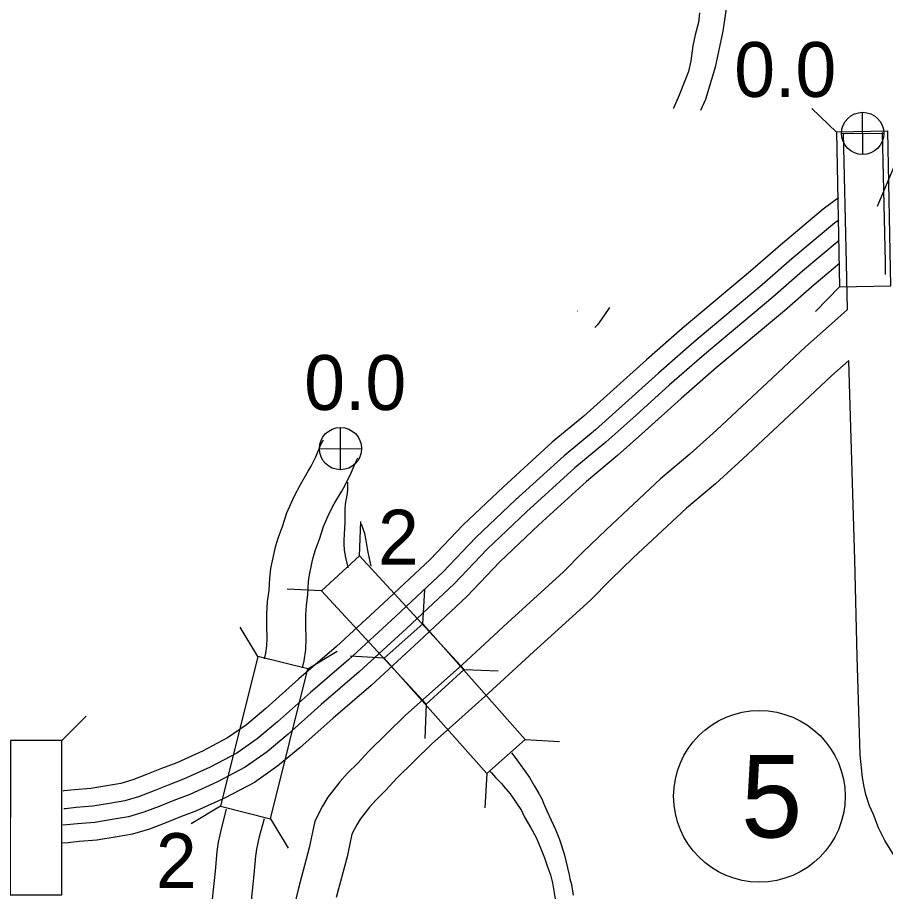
# Model space of a CAD drawing. Extents: x -939622 to -934222, y 1383701 to 1385301.
# Drawn here: x -935767.7 to -935747.66, y 1384326.89 to 1384347.06 of the extents above; entities that cross this region are included whole.
import ezdxf

# ---------------------------------------------------------------- set-up
doc = ezdxf.new("R2010")
doc.units = 0
for name, color, linetype in [('Level 10', 7, 'Continuous'), ('Level 15', 7, 'Continuous'), ('Level 19', 7, 'Continuous'), ('Level 20', 7, 'Continuous'), ('Level 25', 7, 'Continuous'), ('Level 26', 7, 'Continuous'), ('Level 27', 7, 'Continuous'), ('Level 9', 7, 'Continuous')]:
    doc.layers.add(name, color=color, linetype=linetype)

msp = doc.modelspace()

# ---------------------------------------------------------------- linework, layer by layer
at = {"layer": 'Level 10'}
for points in [[(-935748.535, 1384340.325), (-935748.563, 1384341.394), (-935748.631, 1384344.388)], [(-935747.656, 1384341.129), (-935747.663, 1384341.416), (-935747.731, 1384344.405)], [(-935746.24, 1384325.605), (-935747.394, 1384327.609), (-935747.675, 1384328.065), (-935747.823, 1384328.363), (-935747.938, 1384328.669), (-935748.029, 1384328.871), (-935748.11, 1384329.132), (-935748.149, 1384329.309), (-935748.187, 1384329.525), (-935748.241, 1384330.049), (-935748.314, 1384332.314), (-935748.371, 1384334.545), (-935748.489, 1384338.618), (-935748.503, 1384339.149)], [(-935761.997, 1384332.262), (-935761.966, 1384332.388), (-935761.941, 1384332.561), (-935761.933, 1384332.731), (-935761.94, 1384333.014), (-935761.944, 1384333.298), (-935761.927, 1384333.583), (-935761.892, 1384333.836), (-935761.876, 1384334.125), (-935761.849, 1384334.344), (-935761.777, 1384334.699), (-935761.74, 1384334.846), (-935761.672, 1384335.066), (-935761.582, 1384335.314), (-935761.48, 1384335.633), (-935761.315, 1384336.009), (-935761.17, 1384336.282), (-935760.987, 1384336.59), (-935760.919, 1384336.705), (-935760.815, 1384336.922), (-935760.694, 1384337.207), (-935760.638, 1384337.314)], [(-935761.121, 1384332.054), (-935761.082, 1384332.218), (-935761.045, 1384332.474), (-935761.032, 1384332.72), (-935761.041, 1384333.032), (-935761.044, 1384333.278), (-935761.031, 1384333.494), (-935760.995, 1384333.748), (-935760.979, 1384334.045), (-935760.96, 1384334.2), (-935760.899, 1384334.5), (-935760.874, 1384334.602), (-935760.819, 1384334.778), (-935760.729, 1384335.024), (-935760.637, 1384335.314), (-935760.504, 1384335.617), (-935760.386, 1384335.841), (-935760.214, 1384336.13), (-935760.124, 1384336.28), (-935759.994, 1384336.552), (-935759.879, 1384336.824), (-935759.839, 1384336.901)], [(-935764.056, 1384320.314), (-935764.089, 1384320.69), (-935764.104, 1384320.921), (-935764.104, 1384321.276), (-935764.06, 1384321.626), (-935764.028, 1384321.843), (-935763.978, 1384322.148), (-935763.885, 1384322.553), (-935763.797, 1384322.859), (-935763.736, 1384323.2), (-935763.644, 1384323.87), (-935763.502, 1384324.769), (-935763.309, 1384325.935), (-935763.196, 1384326.713), (-935763.132, 1384327.364), (-935763.093, 1384327.814), (-935763.059, 1384328.031), (-935762.985, 1384328.369), (-935762.875, 1384328.789)], [(-935763.202, 1384320.912), (-935763.204, 1384320.949), (-935763.204, 1384321.22), (-935763.169, 1384321.504), (-935763.138, 1384321.705), (-935763.095, 1384321.975), (-935763.013, 1384322.328), (-935762.92, 1384322.655), (-935762.847, 1384323.059), (-935762.754, 1384323.738), (-935762.614, 1384324.625), (-935762.419, 1384325.796), (-935762.302, 1384326.604), (-935762.236, 1384327.281), (-935762.199, 1384327.706), (-935762.174, 1384327.865), (-935762.11, 1384328.158), (-935762.001, 1384328.574)]]:
    msp.add_lwpolyline(points, dxfattribs=at)
at = {"layer": 'Level 15'}
for points in [[(-935748.535, 1384340.325), (-935748.908, 1384339.993), (-935749.504, 1384339.464), (-935750.272, 1384338.743), (-935751.563, 1384337.536), (-935752.174, 1384336.98), (-935752.852, 1384336.411), (-935754.102, 1384335.244), (-935754.644, 1384334.722), (-935755.092, 1384334.268), (-935756.39, 1384333.089), (-935757.436, 1384332.125), (-935758.19, 1384331.455), (-935758.749, 1384330.955), (-935759.591, 1384330.13), (-935759.846, 1384329.854), (-935760.081, 1384329.619), (-935760.261, 1384329.421), (-935760.534, 1384329.07), (-935760.658, 1384328.863), (-935760.833, 1384328.515), (-935760.966, 1384327.899), (-935761.212, 1384326.971), (-935761.779, 1384324.617)], [(-935748.503, 1384339.149), (-935748.897, 1384338.799), (-935749.657, 1384338.086), (-935750.953, 1384336.875), (-935751.581, 1384336.302), (-935752.256, 1384335.737), (-935753.483, 1384334.592), (-935754.011, 1384334.082), (-935754.469, 1384333.618), (-935755.783, 1384332.425), (-935756.833, 1384331.458), (-935757.591, 1384330.784), (-935758.134, 1384330.298), (-935758.945, 1384329.503), (-935759.196, 1384329.231), (-935759.429, 1384328.998), (-935759.571, 1384328.841), (-935759.79, 1384328.56), (-935759.869, 1384328.428), (-935759.978, 1384328.212), (-935760.091, 1384327.688), (-935760.34, 1384326.75)]]:
    msp.add_lwpolyline(points, dxfattribs=at)
at = {"layer": 'Level 19'}
for points in [[(-935748.748, 1384342.896), (-935749.095, 1384342.634), (-935750.087, 1384341.805), (-935750.774, 1384341.205), (-935752.354, 1384339.885), (-935753.178, 1384339.162), (-935754.016, 1384338.404), (-935754.627, 1384337.86), (-935755.352, 1384337.26), (-935756.483, 1384336.233), (-935757.409, 1384335.351), (-935758.171, 1384334.554), (-935758.764, 1384333.999), (-935759.254, 1384333.54), (-935760.333, 1384332.546), (-935761.205, 1384331.797), (-935761.968, 1384331.118), (-935762.417, 1384330.741), (-935762.855, 1384330.434), (-935763.431, 1384330.13), (-935764.024, 1384329.861), (-935764.376, 1384329.728), (-935764.72, 1384329.588), (-935765.037, 1384329.466), (-935765.317, 1384329.383), (-935765.595, 1384329.336), (-935766.009, 1384329.269), (-935766.388, 1384329.238), (-935766.629, 1384329.212), (-935766.656, 1384329.21)], [(-935748.751, 1384342.377), (-935748.838, 1384342.311), (-935749.819, 1384341.492), (-935750.506, 1384340.892), (-935752.086, 1384339.572), (-935752.903, 1384338.854), (-935753.741, 1384338.097), (-935754.358, 1384337.547), (-935755.082, 1384336.948), (-935756.202, 1384335.931), (-935757.118, 1384335.059), (-935757.881, 1384334.261), (-935758.482, 1384333.698), (-935758.973, 1384333.238), (-935760.059, 1384332.237), (-935760.934, 1384331.487), (-935761.698, 1384330.806), (-935762.166, 1384330.413), (-935762.64, 1384330.082), (-935763.25, 1384329.76), (-935763.866, 1384329.48), (-935764.225, 1384329.344), (-935764.568, 1384329.205), (-935764.904, 1384329.075), (-935765.224, 1384328.981), (-935765.527, 1384328.929), (-935765.959, 1384328.86), (-935766.349, 1384328.827), (-935766.594, 1384328.8), (-935766.632, 1384328.798)], [(-935748.729, 1384341.914), (-935749.575, 1384341.207), (-935750.262, 1384340.606), (-935751.842, 1384339.287), (-935752.654, 1384338.574), (-935753.49, 1384337.818), (-935754.114, 1384337.263), (-935754.836, 1384336.665), (-935755.946, 1384335.656), (-935756.853, 1384334.793), (-935757.617, 1384333.994), (-935758.225, 1384333.424), (-935758.718, 1384332.963), (-935759.809, 1384331.957), (-935760.687, 1384331.204), (-935761.453, 1384330.522), (-935761.937, 1384330.116), (-935762.444, 1384329.761), (-935763.084, 1384329.423), (-935763.722, 1384329.133), (-935764.088, 1384328.995), (-935764.43, 1384328.856), (-935764.784, 1384328.72), (-935765.139, 1384328.615), (-935765.466, 1384328.559), (-935765.914, 1384328.487), (-935766.313, 1384328.454), (-935766.562, 1384328.427), (-935766.656, 1384328.421)], [(-935748.718, 1384341.385), (-935749.307, 1384340.893), (-935749.994, 1384340.293), (-935751.573, 1384338.974), (-935752.379, 1384338.266), (-935753.215, 1384337.511), (-935753.845, 1384336.95), (-935754.566, 1384336.353), (-935755.665, 1384335.354), (-935756.561, 1384334.501), (-935757.327, 1384333.701), (-935757.943, 1384333.123), (-935758.437, 1384332.661), (-935759.535, 1384331.649), (-935760.415, 1384330.894), (-935761.183, 1384330.21), (-935761.686, 1384329.788), (-935762.228, 1384329.408), (-935762.902, 1384329.052), (-935763.564, 1384328.752), (-935763.938, 1384328.611), (-935764.278, 1384328.473), (-935764.651, 1384328.329), (-935765.046, 1384328.212), (-935765.399, 1384328.152), (-935765.865, 1384328.077), (-935766.273, 1384328.044), (-935766.527, 1384328.016), (-935766.675, 1384328.007)]]:
    msp.add_lwpolyline(points, dxfattribs=at)
at = {"layer": 'Level 20'}
for p, q in [((-935748.79, 1384344.413), (-935749.361, 1384344.962)), ((-935748.724, 1384340.849), (-935749.273, 1384340.279)), ((-935759.806, 1384334.638), (-935759.774, 1384335.429)), ((-935760.68, 1384333.833), (-935761.471, 1384333.865)), ((-935758.343, 1384333.065), (-935758.296, 1384333.855)), ((-935758.343, 1384333.065), (-935759.231, 1384332.276)), ((-935755.976, 1384330.4), (-935758.343, 1384333.065)), ((-935762.152, 1384332.316), (-935762.56, 1384332.995)), ((-935760.999, 1384332.029), (-935760.321, 1384332.437)), ((-935759.231, 1384332.276), (-935760.022, 1384332.323)), ((-935759.231, 1384332.276), (-935756.864, 1384329.611)), ((-935757.391, 1384332.017), (-935756.6, 1384331.985)), ((-935758.265, 1384331.212), (-935758.297, 1384330.421)), ((-935766.674, 1384330.376), (-935766.113, 1384330.935)), ((-935756.864, 1384329.611), (-935755.976, 1384330.4)), ((-935755.976, 1384330.4), (-935755.185, 1384330.353)), ((-935756.864, 1384329.611), (-935756.911, 1384328.821)), ((-935763.013, 1384328.858), (-935763.692, 1384328.45)), ((-935761.861, 1384328.571), (-935761.453, 1384327.892))]:
    msp.add_line(p, q, dxfattribs=at)
for points in [[(-935748.79, 1384344.413), (-935748.724, 1384340.849), (-935747.536, 1384340.871), (-935747.603, 1384344.435)], [(-935760.68, 1384333.833), (-935758.265, 1384331.212), (-935757.391, 1384332.017), (-935759.806, 1384334.638)], [(-935762.152, 1384332.316), (-935763.013, 1384328.858), (-935761.861, 1384328.571), (-935760.999, 1384332.029)], [(-935767.862, 1384330.377), (-935767.868, 1384326.814), (-935766.68, 1384326.812), (-935766.674, 1384330.376)]]:
    msp.add_lwpolyline(points, close=True, dxfattribs=at)
at = {"layer": 'Level 25'}
msp.add_line((-935746.331, 1384346.315), (-935747.855, 1384342.698), dxfattribs=at)
at = {"layer": 'Level 26'}
for p, q in [((-935748.184, 1384343.898), (-935748.189, 1384344.874)), ((-935748.675, 1384344.383), (-935747.698, 1384344.389)), ((-935760.24, 1384336.625), (-935760.246, 1384337.602)), ((-935760.731, 1384337.11), (-935759.754, 1384337.116))]:
    msp.add_line(p, q, dxfattribs=at)
for centre in [(-935748.187, 1384344.386), (-935760.243, 1384337.113)]:
    msp.add_circle(centre, 0.488, dxfattribs=at)
at = {"layer": 'Level 27'}
msp.add_circle((-935750.571, 1384329.088), 1.98, dxfattribs=at)
at = {"layer": 'Level 9'}
for points in [[(-935751.457, 1384351.502), (-935751.463, 1384351.27), (-935751.463, 1384351.026), (-935751.456, 1384350.729), (-935751.447, 1384350.488), (-935751.448, 1384350.353), (-935751.454, 1384350.269), (-935751.459, 1384350.151), (-935751.463, 1384350.018), (-935751.442, 1384349.706), (-935751.41, 1384349.386), (-935751.36, 1384348.993), (-935751.33, 1384348.754), (-935751.303, 1384348.511), (-935751.276, 1384348.334), (-935751.271, 1384348.199), (-935751.285, 1384347.934), (-935751.302, 1384347.656), (-935751.35, 1384347.158), (-935751.419, 1384346.743), (-935751.589, 1384345.913), (-935751.816, 1384345.167), (-935751.928, 1384344.913)], [(-935751.955, 1384347.172), (-935751.979, 1384346.942), (-935752.053, 1384346.663), (-935752.106, 1384346.405), (-935752.151, 1384346.063), (-935752.211, 1384345.812), (-935752.295, 1384345.598), (-935752.424, 1384345.271), (-935752.557, 1384344.971), (-935752.564, 1384344.957)], [(-935754.031, 1384340.372), (-935754.163, 1384340.173), (-935754.308, 1384339.972), (-935754.368, 1384339.904)], [(-935754.773, 1384340.293), (-935754.778, 1384340.285)], [(-935760.084, 1384336.338), (-935760.08, 1384336.292), (-935760.08, 1384336.208), (-935760.084, 1384336.15), (-935760.095, 1384336.039), (-935760.135, 1384335.833), (-935760.143, 1384335.703), (-935760.139, 1384335.514), (-935760.141, 1384335.411), (-935760.155, 1384335.131), (-935760.165, 1384335.01), (-935760.165, 1384334.917), (-935760.157, 1384334.767), (-935760.127, 1384334.599), (-935760.095, 1384334.471), (-935760.073, 1384334.36)], [(-935759.766, 1384335.377), (-935759.716, 1384335.249), (-935759.686, 1384335.157), (-935759.648, 1384334.945), (-935759.618, 1384334.76), (-935759.578, 1384334.577), (-935759.54, 1384334.4)], [(-935756.291, 1384330.088), (-935756.207, 1384329.984), (-935755.882, 1384329.521), (-935755.761, 1384329.324), (-935755.662, 1384329.153), (-935755.598, 1384329.032), (-935755.553, 1384328.931), (-935755.477, 1384328.751), (-935755.38, 1384328.535), (-935755.282, 1384328.322), (-935755.187, 1384328.09), (-935755.076, 1384327.764), (-935754.963, 1384327.274), (-935754.945, 1384327.182), (-935754.907, 1384327.054), (-935754.871, 1384326.805)], [(-935756.791, 1384329.663), (-935756.757, 1384329.627), (-935756.663, 1384329.525), (-935756.616, 1384329.473), (-935756.526, 1384329.38)], [(-935756.526, 1384329.38), (-935756.476, 1384329.321), (-935756.326, 1384329.143), (-935756.067, 1384328.759), (-935756.002, 1384328.623), (-935755.849, 1384328.364), (-935755.727, 1384328.14), (-935755.623, 1384327.897), (-935755.531, 1384327.665), (-935755.46, 1384327.46), (-935755.397, 1384327.279), (-935755.351, 1384327.094), (-935755.315, 1384326.906), (-935755.284, 1384326.721)]]:
    msp.add_lwpolyline(points, dxfattribs=at)

# ---------------------------------------------------------------- texts
at = {"layer": 'Level 20'}
for p in [(-935759.376, 1384334.434), (-935764.505, 1384326.97)]:
    msp.add_text('2', height=1.267, dxfattribs=at).set_placement(p)
at = {"layer": 'Level 25'}
for p in [(-935751.152, 1384345.228), (-935761.081, 1384338.003)]:
    msp.add_text('0.0', height=1.2672, dxfattribs=at).set_placement(p)
at = {"layer": 'Level 27'}
msp.add_text('5', height=1.901, dxfattribs=at).set_placement((-935750.996, 1384328.138))

doc.saveas('drawing.dxf')
